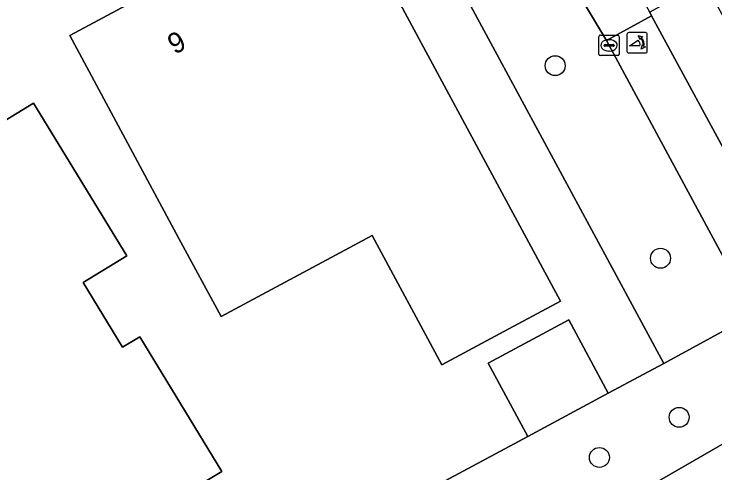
# Model space of a CAD drawing. Extents: x 157320 to 158835, y 386650 to 388491.
# Drawn here: x 157976.21 to 158010.55, y 387131.65 to 387154.14 of the extents above; entities that cross this region are included whole.
import ezdxf

# ---------------------------------------------------------------- set-up
doc = ezdxf.new("R2010")
doc.units = 0
for name, color, linetype in [('IMGEO_Berm_groen', 7, 'Continuous'), ('IMGEO_Boom', 7, 'Continuous'), ('IMGEO_Erf', 7, 'Continuous'), ('IMGEO_Fietspad_gesloten', 7, 'Continuous'), ('IMGEO_Fietspad_open', 7, 'Continuous'), ('IMGEO_Groenvoorziening', 7, 'Continuous'), ('IMGEO_Hek', 7, 'Continuous'), ('IMGEO_Kolk', 7, 'Continuous'), ('IMGEO_Pand', 7, 'Continuous'), ('IMGEO_Pand_nummerreeks', 7, 'Continuous'), ('IMGEO_Poller', 7, 'Continuous')]:
    doc.layers.add(name, color=color, linetype=linetype)

msp = doc.modelspace()

# ---------------------------------------------------------------- linework, layer by layer
at = {"layer": 'IMGEO_Berm_groen'}
for points in [[(158013.733, 387137.079), (158013.529, 387137.458), (158012.462, 387139.437), (158008.036, 387137.014), (158005.32, 387135.557), (158001.378, 387133.434), (157972.924, 387118.184), (157955.738, 387108.956), (157947.45, 387105.263), (157948.955, 387101.513)], [(158005.928, 387130.197), (158013.118, 387134.334)]]:
    msp.add_lwpolyline(points, dxfattribs=at)
at = {"layer": 'IMGEO_Boom'}
for centre in [(158002.718, 387151.61), (158007.88, 387142.174), (158008.791, 387134.381), (158004.886, 387132.414)]:
    msp.add_circle(centre, 0.489, dxfattribs=at)
at = {"layer": 'IMGEO_Erf'}
for points in [[(158005.32, 387135.557), (158008.036, 387137.014), (158005.286, 387142.131), (158000, 387151.922), (157992.422, 387165.958), (157992.39, 387166.018), (157990.625, 387164.858), (157988.91, 387163.755), (157985.338, 387161.837), (157973.838, 387154.575), (157967.33, 387150.625), (157959.141, 387145.752), (157958.281, 387145.24), (157956.354, 387144.093), (157955.455, 387143.546), (157941.324, 387134.929), (157937.956, 387132.865), (157936.463, 387131.909), (157955.738, 387108.956), (157972.924, 387118.184), (158001.378, 387133.434), (157999.44, 387137.032), (158003.382, 387139.155)], [(157978.938, 387153.084), (157983.337, 387155.463), (157986.585, 387157.22), (157987.354, 387155.823), (157992.873, 387158.835), (158000, 387145.609), (158002.982, 387140.075), (158000, 387138.469), (157997.171, 387136.945), (157993.75, 387143.296), (157986.356, 387139.313), (157984.289, 387143.15)], [(157960.922, 387143.202), (157969.005, 387148.147), (157969.874, 387146.727), (157970.5, 387145.703), (157977.169, 387149.771), (157981.735, 387142.288), (157979.601, 387140.992), (157981.529, 387137.817), (157982.376, 387138.331), (157986.387, 387131.726), (157978.017, 387126.699), (157974.047, 387133.222), (157973.662, 387132.988), (157972.316, 387135.201), (157971.91, 387135.867), (157968.665, 387133.892), (157966.394, 387137.623), (157964.874, 387136.698)]]:
    msp.add_lwpolyline(points, close=True, dxfattribs=at)
at = {"layer": 'IMGEO_Fietspad_gesloten'}
for points in [[(158000, 387123.647), (158009.746, 387128.882), (158020.137, 387134.964), (158030.381, 387140.686), (158101.344, 387178.628), (158098.932, 387180.524), (158028.709, 387143.2), (158018.615, 387137.571), (158018.613, 387137.559), (158013.181, 387134.341), (158013.118, 387134.334), (158005.928, 387130.197), (158000, 387127.02), (157956.663, 387103.791), (157952.358, 387101.483), (157950.862, 387100.617), (157949.391, 387099.766)], [(158014.699, 387140.662), (158007.445, 387154.051), (158005.234, 387152.84), (158012.462, 387139.437), (158013.529, 387137.458), (158013.733, 387137.079)]]:
    msp.add_lwpolyline(points, dxfattribs=at)
at = {"layer": 'IMGEO_Fietspad_open'}
msp.add_lwpolyline([(157998.516, 387164.156), (158002.467, 387157.463), (158005.234, 387152.84), (158007.445, 387154.051), (158007.349, 387154.231), (158002.825, 387162.365), (158001.061, 387165.559), (158000, 387167.481), (157998.792, 387169.668)], dxfattribs=at)
at = {"layer": 'IMGEO_Groenvoorziening'}
msp.add_lwpolyline([(157997.335, 387165.118), (157996.939, 387165.271), (157996.566, 387165.393), (157996.19, 387165.506), (157992.021, 387166.702), (157992.39, 387166.018), (157992.422, 387165.958), (158000, 387151.922), (158005.286, 387142.131), (158008.036, 387137.014), (158012.462, 387139.437), (158005.234, 387152.84), (158002.467, 387157.463), (157998.516, 387164.156)], dxfattribs=at)
msp.add_lwpolyline([(158007.349, 387154.231), (158007.445, 387154.051), (158014.699, 387140.662), (158017.427, 387142.155), (158010.031, 387155.712)], close=True, dxfattribs=at)
at = {"layer": 'IMGEO_Hek'}
for points in [[(157992.39, 387166.018), (157992.422, 387165.958), (158000, 387151.922)], [(158000, 387151.922), (158005.286, 387142.131)]]:
    msp.add_lwpolyline(points, dxfattribs=at)
at = {"layer": 'IMGEO_Kolk'}
for p, q in [((158004.859, 387152.178), (158004.859, 387153.03)), ((158004.934, 387153.104), (158005.786, 387153.104)), ((158005.347, 387152.884), (158005.372, 387152.884)), ((158005.86, 387153.03), (158005.86, 387152.178)), ((158005.118, 387152.598), (158005.118, 387152.61)), ((158005.556, 387152.561), (158005.158, 387152.561)), ((158005.161, 387152.647), (158005.559, 387152.647)), ((158005.602, 387152.61), (158005.602, 387152.598)), ((158005.37, 387152.324), (158005.345, 387152.324)), ((158005.786, 387152.104), (158004.934, 387152.104))]:
    msp.add_line(p, q, dxfattribs=at)
for points in [[(158004.859, 387152.178), (158004.859, 387153.03)], [(158004.934, 387153.104), (158005.786, 387153.104)], [(158005.86, 387153.03), (158005.86, 387152.178)], [(158005.786, 387152.104), (158004.934, 387152.104)]]:
    msp.add_lwpolyline(points, dxfattribs=at)
for centre, radius, start, end in [((158004.936, 387153.028), 0.0765, 91.552, 178.448), ((158004.936, 387153.028), 0.0765, 91.552, 178.448), ((158005.784, 387153.028), 0.0765, 1.552, 88.448), ((158005.784, 387153.028), 0.0765, 1.552, 88.448), ((158005.158, 387152.607), 0.0403, 85.8775, 175.7526), ((158005.155, 387152.597), 0.0366, 178.938, 274.7102), ((158005.559, 387152.604), 0.043, 264.8664, 352.4533), ((158005.563, 387152.609), 0.0386, 1.7309, 96.639), ((158004.936, 387152.18), 0.0765, 181.552, 268.448), ((158004.936, 387152.18), 0.0765, 181.552, 268.448), ((158005.784, 387152.18), 0.0765, 271.552, 358.448), ((158005.784, 387152.18), 0.0765, 271.552, 358.448)]:
    msp.add_arc(centre, radius, start, end, dxfattribs=at)
for centre, major_axis, ratio, start_param, end_param in [((158005.346, 387152.604), (-0.387, 0.002), 0.722429, 4.712389, 7.853982), ((158005.371, 387152.604), (-0.39, 0.002), 0.717154, 1.570796, 4.712389)]:
    msp.add_ellipse(centre, major_axis=major_axis, ratio=ratio, start_param=start_param, end_param=end_param, dxfattribs=at)
at = {"layer": 'IMGEO_Pand'}
for points in [[(157992.873, 387158.835), (157987.354, 387155.823), (157986.585, 387157.22), (157983.337, 387155.463), (157978.938, 387153.084), (157984.289, 387143.15), (157986.356, 387139.313), (157993.75, 387143.296), (157997.171, 387136.945), (158000, 387138.469), (158002.982, 387140.075), (158000, 387145.609)], [(157979.601, 387140.992), (157981.735, 387142.288), (157977.169, 387149.771), (157970.5, 387145.703), (157969.874, 387146.727), (157969.005, 387148.147), (157960.922, 387143.202), (157964.874, 387136.698), (157966.394, 387137.623), (157968.665, 387133.892), (157971.91, 387135.867), (157972.316, 387135.201), (157973.662, 387132.988), (157974.047, 387133.222), (157978.017, 387126.699), (157986.387, 387131.726), (157982.376, 387138.331), (157981.529, 387137.817)], [(158001.378, 387133.434), (158005.32, 387135.557), (158003.382, 387139.155), (157999.44, 387137.032)]]:
    msp.add_lwpolyline(points, close=True, dxfattribs=at)
at = {"layer": 'IMGEO_Poller'}
for p, q in [((158007.139, 387153.229), (158006.331, 387153.229)), ((158007.139, 387153.229), (158006.331, 387153.229)), ((158006.237, 387153.134), (158006.237, 387152.327)), ((158006.237, 387153.134), (158006.237, 387152.327)), ((158007.233, 387152.327), (158007.233, 387153.134)), ((158007.233, 387152.327), (158007.233, 387153.134)), ((158006.331, 387152.232), (158007.139, 387152.232)), ((158006.331, 387152.232), (158007.139, 387152.232))]:
    msp.add_line(p, q, dxfattribs=at)
for points in [[(158006.872, 387152.585), (158006.359, 387152.585), (158006.789, 387152.86)], [(158006.916, 387152.958), (158006.904, 387152.885), (158006.779, 387153.09)], [(158006.779, 387153.09), (158007.01, 387153.024), (158006.939, 387152.992)], [(158006.932, 387152.413), (158006.998, 387152.644), (158007.028, 387152.576)], [(158007.064, 387152.549), (158007.136, 387152.538), (158006.932, 387152.413)]]:
    msp.add_lwpolyline(points, dxfattribs=at)
for centre, radius, start, end in [((158006.331, 387153.134), 0.0946, 90, 180), ((158006.331, 387153.134), 0.0946, 90, 180), ((158007.139, 387153.134), 0.0946, 0, 90), ((158007.139, 387153.134), 0.0946, 0, 90), ((158006.544, 387152.635), 0.332, 351.3247, 42.4854), ((158006.558, 387152.645), 0.476, 351.7527, 41.1691), ((158006.558, 387152.645), 0.516, 349.3569, 42.2912), ((158006.331, 387152.327), 0.0946, 180, 270), ((158006.331, 387152.327), 0.0946, 180, 270), ((158007.139, 387152.327), 0.0946, 270, 0), ((158007.139, 387152.327), 0.0946, 270, 0)]:
    msp.add_arc(centre, radius, start, end, dxfattribs=at)

# ---------------------------------------------------------------- texts
at = {"layer": 'IMGEO_Pand_nummerreeks'}
msp.add_text('9', height=1, rotation=28.4072, dxfattribs=at).set_placement((157984.08, 387152.136))

doc.saveas('drawing.dxf')
